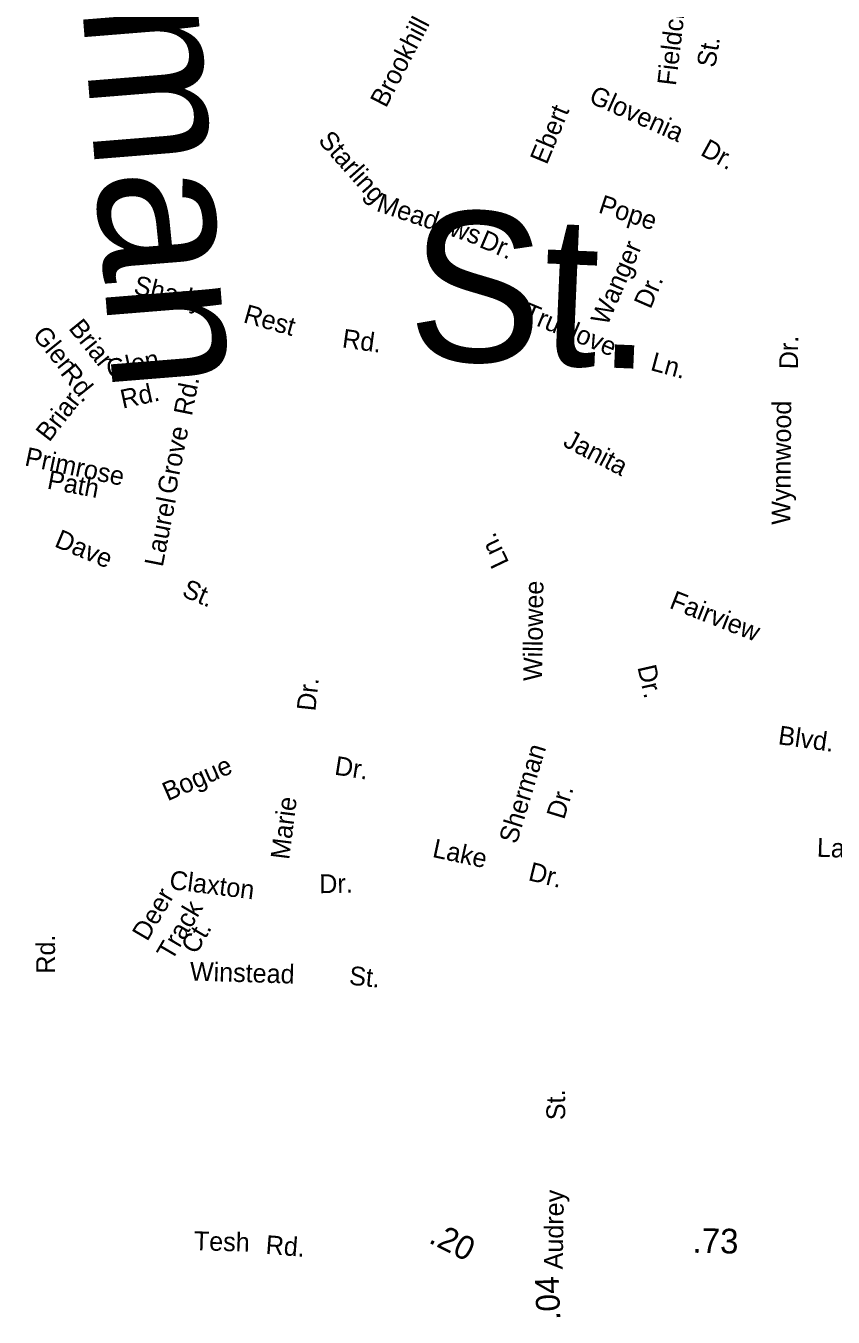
# Model space of a CAD drawing. Extents: x 1553981 to 1780076, y 812965 to 996873.
# Drawn here: x 1631447 to 1631957, y 844963 to 845780 of the extents above; entities that cross this region are included whole.
import ezdxf

# ---------------------------------------------------------------- set-up
doc = ezdxf.new("R2010")
doc.units = 0
doc.layers.add('Exist Road Non-System Type 51 Label', color=7, linetype='Continuous')
doc.layers.add('Exist Road Secondary Mileage Hundredths English Label', color=7, linetype='Continuous')

msp = doc.modelspace()

# ---------------------------------------------------------------- texts
at = {"layer": 'Exist Road Non-System Type 51 Label'}
for s, height, rotation, p in [('Freeman', 95, 274.62149, (1631461.25, 846052.88)), ('Fieldcrest', 11.875, 83.11729, (1631857.86, 845741.55)), ('Brookhill', 11.875, 62.589, (1631674.54, 845727.38)), ('St.', 11.875, 80.46318, (1631882.71, 845752.93)), ('Glovenia', 11.875, 335.93567, (1631802.18, 845731.57)), ('Ebert', 11.875, 67.53857, (1631776.22, 845691.46)), ('Starling', 11.875, 311.49447, (1631631.12, 845706.88)), ('Dr.', 11.875, 331.24946, (1631872.79, 845698.38)), ('Meadows', 11.875, 341.3693, (1631667.87, 845662.81)), ('Pope', 11.875, 341.91523, (1631808.26, 845661.79)), ('St.', 95, 357.54444, (1631687.35, 845569.1)), ('Dr.', 11.875, 336.90153, (1631732.84, 845640.09)), ('Wanger', 11.875, 66.4797, (1631814.5, 845589.48)), ('Shady', 11.875, 346.14446, (1631514.33, 845610.51)), ('Dr.', 11.875, 66.4797, (1631841.8, 845600.1)), ('Rest', 11.875, 344.23392, (1631583.72, 845592.34)), ('Truelove', 11.875, 337.5072, (1631760.22, 845593.97)), ('Briar', 11.875, 308.85149, (1631473.33, 845588.3)), ('Glen', 11.875, 308.85149, (1631450.53, 845583.89)), ('Rd.', 11.875, 352.02621, (1631646.36, 845576.38)), ('Dr.', 11.875, 89.56022, (1631935.11, 845562.49)), ('Glen', 11.875, 12.34826, (1631499.16, 845556.47)), ('Ln.', 11.875, 344.84721, (1631841.24, 845562.09)), ('Rd.', 11.875, 308.85149, (1631468.12, 845559.95)), ('Rd.', 11.875, 12.34826, (1631508.01, 845537.57)), ('Rd.', 11.875, 78.81834, (1631551.77, 845532.55)), ('Briar', 11.875, 52.11458, (1631461.51, 845515.98)), ('Wynnwood', 11.875, 89.56022, (1631930.26, 845464.03)), ('Grove', 11.875, 78.81834, (1631541.37, 845482.77)), ('Janita', 11.875, 332.48021, (1631785.84, 845514.25)), ('Primrose', 11.875, 348.12688, (1631445.49, 845501.74)), ('Path', 11.875, 349.26906, (1631459.74, 845487.1)), ('Laurel', 11.875, 78.92696, (1631533.31, 845437.04)), ('Dave', 11.875, 337.30299, (1631464.23, 845450.58)), ('Ln.', 11.875, 115.46944, (1631752.62, 845440.2)), ('St.', 11.875, 337.03608, (1631544.81, 845419.16)), ('Willowee', 11.875, 89.16906, (1631773.25, 845365.15)), ('Fairview', 11.875, 338.53323, (1631853.16, 845411.69)), ('Dr.', 11.875, 282.83611, (1631833.51, 845374.09)), ('Dr.', 11.875, 83.84013, (1631629.85, 845345.85)), ('Blvd.', 11.875, 351.90914, (1631922.12, 845325.35)), ('Sherman', 11.875, 72.98427, (1631757.13, 845261.58)), ('Bogue', 11.875, 23.65916, (1631536.43, 845289.12)), ('Dr.', 11.875, 351.01844, (1631641.52, 845306.13)), ('Marie', 11.875, 82.84385, (1631613.3, 845251.88)), ('Dr.', 11.875, 72.98427, (1631787.17, 845277.13)), ('Lake', 11.875, 347.86485, (1631703.35, 845254.03)), ('Lake', 11.875, 357.89093, (1631946.94, 845254.11)), ('Dr.', 11.875, 346.17754, (1631763.96, 845239.35)), ('Claxton', 11.875, 352.86076, (1631537.13, 845233.76)), ('Dr.', 11.875, 1.07443, (1631632.46, 845230.99)), ('Deer', 11.875, 59.55844, (1631523.56, 845200.04)), ('Track', 11.875, 59.55844, (1631539.06, 845187.65)), ('Ct.', 11.875, 59.55844, (1631554.44, 845191.73)), ('Rd.', 11.875, 89.87327, (1631465.19, 845180.11)), ('Winstead', 11.875, 358.35392, (1631550.4, 845175.72)), ('St.', 11.875, 354.37176, (1631650.86, 845173.16)), ('St.', 11.875, 90.2871, (1631787.9, 845087.43)), ('Audrey', 11.875, 89.07606, (1631786.3, 844992.96)), ('Tesh', 11.875, 358.17583, (1631552.89, 845005.26)), ('Rd.', 11.875, 355.60518, (1631598.16, 845002.82))]:
    msp.add_text(s, height=height, rotation=rotation, dxfattribs=at).set_placement(p)
at = {"layer": 'Exist Road Secondary Mileage Hundredths English Label'}
for s, height, rotation, p in [('.20', 15, 333.3362, (1631700.91, 845010.24)), ('.73', 15.625, 358.84166, (1631868.3, 845003.53)), ('.04', 15, 92.28918, (1631784.85, 844961.02))]:
    msp.add_text(s, height=height, rotation=rotation, dxfattribs=at).set_placement(p)

doc.saveas('drawing.dxf')
